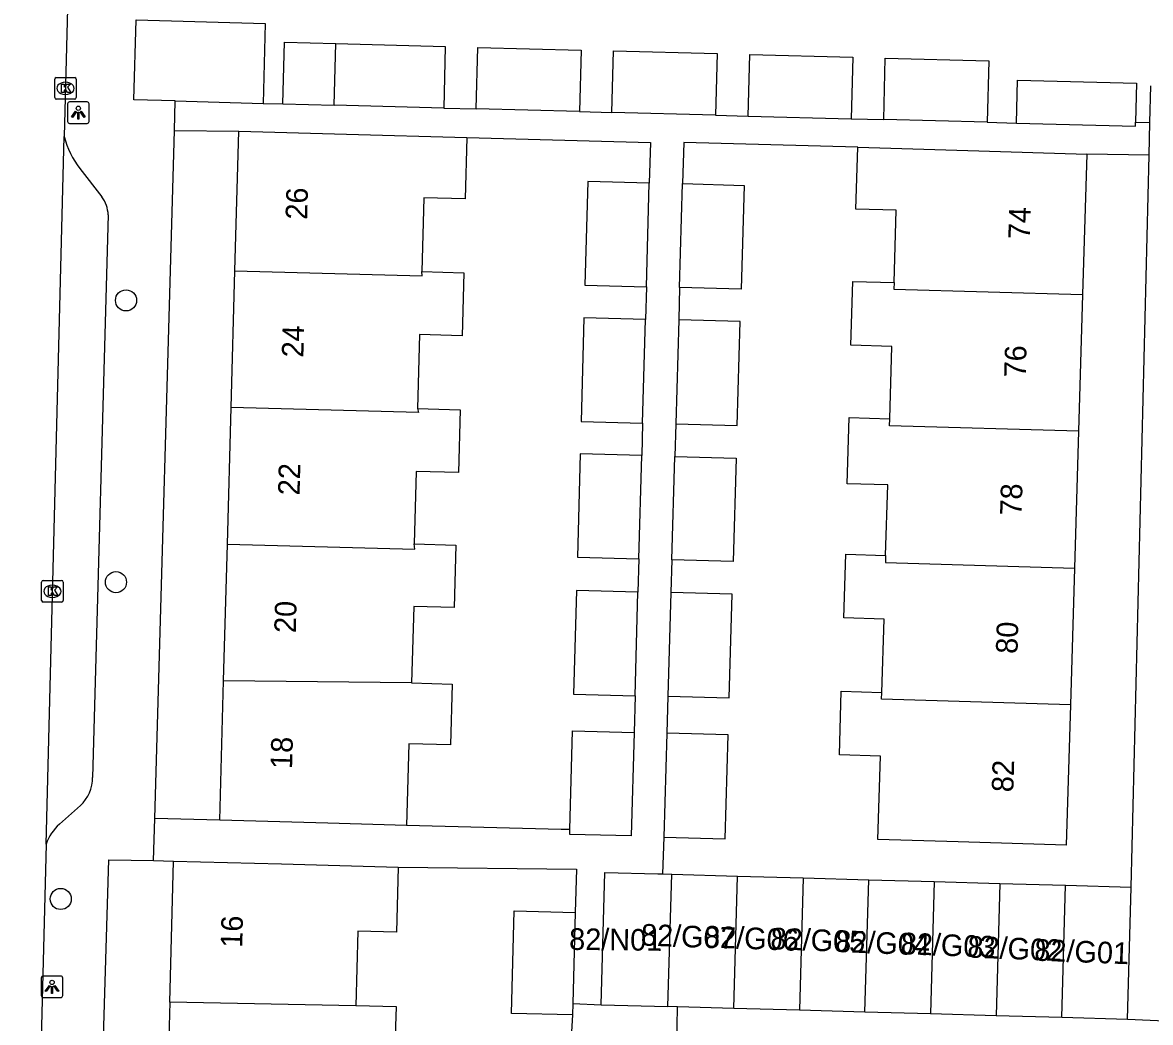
# Model space of a CAD drawing. Extents: x 162082 to 163393, y 388091 to 388632.
# Drawn here: x 162395.1 to 162447.3, y 388250.2 to 388296.5 of the extents above; entities that cross this region are included whole.
import ezdxf

# ---------------------------------------------------------------- set-up
doc = ezdxf.new("R2010")
doc.units = 0
for name, color, linetype in [('IMGEO_Boom', 7, 'Continuous'), ('IMGEO_Kolk', 7, 'Continuous'), ('IMGEO_Lichtpunt', 7, 'Continuous'), ('IMGEO_Pand', 7, 'Continuous'), ('IMGEO_Pand_nummerreeks', 7, 'Continuous'), ('IMGEO_Rijbaan_lokaal_open', 7, 'Continuous'), ('IMGEO_Voetpad_open', 7, 'Continuous')]:
    doc.layers.add(name, color=color, linetype=linetype)

msp = doc.modelspace()

# ---------------------------------------------------------------- linework, layer by layer
at = {"layer": 'IMGEO_Boom'}
for centre in [(162399.883, 388283.598), (162399.416, 388270.555), (162396.86, 388255.892)]:
    msp.add_circle(centre, 0.489, dxfattribs=at)
at = {"layer": 'IMGEO_Kolk'}
for p, q in [((162396.653, 388293.914), (162397.505, 388293.914)), ((162396.578, 388292.988), (162396.578, 388293.84)), ((162397.066, 388293.694), (162397.091, 388293.694)), ((162397.579, 388293.84), (162397.579, 388292.988)), ((162397.505, 388292.914), (162396.653, 388292.914)), ((162397.089, 388293.134), (162397.064, 388293.134)), ((162395.972, 388269.707), (162395.972, 388270.559)), ((162396.047, 388270.633), (162396.899, 388270.633)), ((162396.46, 388270.413), (162396.485, 388270.413)), ((162396.973, 388270.559), (162396.973, 388269.707)), ((162396.483, 388269.853), (162396.458, 388269.853)), ((162396.899, 388269.633), (162396.047, 388269.633))]:
    msp.add_line(p, q, dxfattribs=at)
for points in [[(162396.653, 388293.914), (162397.505, 388293.914)], [(162396.578, 388292.988), (162396.578, 388293.84)], [(162396.899, 388293.614), (162397.022, 388293.614), (162397.022, 388293.463), (162397.152, 388293.614), (162397.316, 388293.614), (162397.17, 388293.463), (162397.323, 388293.214), (162397.171, 388293.214), (162397.086, 388293.378), (162397.022, 388293.311), (162397.022, 388293.214), (162396.899, 388293.214), (162396.899, 388293.614)], [(162397.579, 388293.84), (162397.579, 388292.988)], [(162397.505, 388292.914), (162396.653, 388292.914)], [(162395.972, 388269.707), (162395.972, 388270.559)], [(162396.047, 388270.633), (162396.899, 388270.633)], [(162396.973, 388270.559), (162396.973, 388269.707)], [(162396.293, 388270.333), (162396.416, 388270.333), (162396.416, 388270.182), (162396.546, 388270.333), (162396.71, 388270.333), (162396.564, 388270.182), (162396.717, 388269.933), (162396.565, 388269.933), (162396.48, 388270.097), (162396.416, 388270.03), (162396.416, 388269.933), (162396.293, 388269.933), (162396.293, 388270.333)], [(162396.899, 388269.633), (162396.047, 388269.633)]]:
    msp.add_lwpolyline(points, dxfattribs=at)
for centre, start, end in [((162396.655, 388293.838), 91.552, 178.448), ((162396.655, 388293.838), 91.552, 178.448), ((162397.503, 388293.838), 1.552, 88.448), ((162397.503, 388293.838), 1.552, 88.448), ((162396.655, 388292.99), 181.552, 268.448), ((162396.655, 388292.99), 181.552, 268.448), ((162397.503, 388292.99), 271.552, 358.448), ((162397.503, 388292.99), 271.552, 358.448), ((162396.049, 388270.557), 91.552, 178.448), ((162396.049, 388270.557), 91.552, 178.448), ((162396.897, 388270.557), 1.552, 88.448), ((162396.897, 388270.557), 1.552, 88.448), ((162396.049, 388269.709), 181.552, 268.448), ((162396.049, 388269.709), 181.552, 268.448), ((162396.897, 388269.709), 271.552, 358.448), ((162396.897, 388269.709), 271.552, 358.448)]:
    msp.add_arc(centre, 0.0765, start, end, dxfattribs=at)
for centre, major_axis, ratio, start_param, end_param in [((162397.065, 388293.414), (-0.387, 0.002), 0.722429, 4.712389, 7.853982), ((162397.09, 388293.414), (-0.39, 0.002), 0.717154, 1.570796, 4.712389), ((162396.459, 388270.133), (-0.387, 0.002), 0.722429, 4.712389, 7.853982), ((162396.484, 388270.133), (-0.39, 0.002), 0.717154, 1.570796, 4.712389)]:
    msp.add_ellipse(centre, major_axis=major_axis, ratio=ratio, start_param=start_param, end_param=end_param, dxfattribs=at)
at = {"layer": 'IMGEO_Lichtpunt'}
for p, q in [((162397.174, 388292.692), (162397.174, 388291.885)), ((162397.174, 388292.692), (162397.174, 388291.885)), ((162398.076, 388292.787), (162397.268, 388292.787)), ((162398.076, 388292.787), (162397.268, 388292.787)), ((162398.17, 388291.885), (162398.17, 388292.692)), ((162398.17, 388291.885), (162398.17, 388292.692)), ((162397.268, 388291.791), (162398.076, 388291.791)), ((162397.268, 388291.791), (162398.076, 388291.791)), ((162395.957, 388252.229), (162395.957, 388251.422)), ((162395.957, 388252.229), (162395.957, 388251.422)), ((162396.859, 388252.324), (162396.051, 388252.324)), ((162396.859, 388252.324), (162396.051, 388252.324)), ((162396.953, 388251.422), (162396.953, 388252.229)), ((162396.953, 388251.422), (162396.953, 388252.229)), ((162396.051, 388251.328), (162396.859, 388251.328)), ((162396.051, 388251.328), (162396.859, 388251.328))]:
    msp.add_line(p, q, dxfattribs=at)
for points in [[(162397.548, 388292.356), (162397.587, 388292.328), (162397.399, 388292.066), (162397.361, 388292.093), (162397.548, 388292.356)], [(162397.65, 388292.308), (162397.697, 388292.308), (162397.697, 388291.986), (162397.65, 388291.986), (162397.65, 388292.308)], [(162397.76, 388292.328), (162397.798, 388292.355), (162397.985, 388292.093), (162397.946, 388292.065), (162397.76, 388292.328)], [(162396.331, 388251.893), (162396.37, 388251.865), (162396.182, 388251.603), (162396.144, 388251.63), (162396.331, 388251.893)], [(162396.433, 388251.845), (162396.48, 388251.845), (162396.48, 388251.523), (162396.433, 388251.523), (162396.433, 388251.845)], [(162396.543, 388251.865), (162396.581, 388251.892), (162396.768, 388251.63), (162396.729, 388251.602), (162396.543, 388251.865)]]:
    msp.add_lwpolyline(points, dxfattribs=at)
for centre in [(162397.673, 388292.49), (162396.456, 388252.027)]:
    msp.add_circle(centre, 0.0994, dxfattribs=at)
for centre, start, end in [((162397.268, 388292.692), 90, 180), ((162397.268, 388292.692), 90, 180), ((162398.076, 388292.692), 0, 90), ((162398.076, 388292.692), 0, 90), ((162397.268, 388291.885), 180, 270), ((162397.268, 388291.885), 180, 270), ((162398.076, 388291.885), 270, 0), ((162398.076, 388291.885), 270, 360), ((162396.051, 388252.229), 90, 180), ((162396.051, 388252.229), 90, 180), ((162396.859, 388252.229), 0, 90), ((162396.859, 388252.229), 0, 90), ((162396.051, 388251.422), 180, 270), ((162396.051, 388251.422), 180, 270), ((162396.859, 388251.422), 270, 0), ((162396.859, 388251.422), 270, 360)]:
    msp.add_arc(centre, 0.0946, start, end, dxfattribs=at)
at = {"layer": 'IMGEO_Pand'}
for points in [[(162402.164, 388292.833), (162400.237, 388292.887), (162400.351, 388296.587)], [(162400.351, 388296.587), (162406.327, 388296.42), (162406.231, 388292.72)], [(162407.151, 388292.696), (162407.225, 388295.545), (162409.594, 388295.483)], [(162409.524, 388292.634), (162409.594, 388295.483)], [(162409.594, 388295.483), (162414.668, 388295.351), (162414.594, 388292.502)], [(162416.101, 388292.462), (162416.175, 388295.311), (162420.955, 388295.186), (162420.88, 388292.337)], [(162422.384, 388292.298), (162422.459, 388295.147), (162427.262, 388295.021), (162427.187, 388292.172)], [(162428.694, 388292.133), (162428.769, 388294.982), (162433.546, 388294.857), (162433.472, 388292.008)], [(162434.972, 388291.969), (162435.046, 388294.818), (162439.84, 388294.692), (162439.765, 388291.843)], [(162441.115, 388291.807), (162441.166, 388293.795), (162446.676, 388293.658), (162446.63, 388291.847)], [(162402.164, 388292.833), (162406.231, 388292.72)], [(162407.151, 388292.696), (162409.524, 388292.634)], [(162414.594, 388292.502), (162409.524, 388292.634)], [(162420.88, 388292.337), (162416.101, 388292.462)], [(162427.187, 388292.172), (162422.384, 388292.298)], [(162428.694, 388292.133), (162433.472, 388292.008)], [(162439.765, 388291.843), (162434.972, 388291.969)], [(162441.115, 388291.807), (162446.626, 388291.67), (162446.63, 388291.847)], [(162404.924, 388284.971), (162405.101, 388291.43)], [(162405.101, 388291.43), (162410.1, 388291.292), (162415.664, 388291.139)], [(162415.664, 388291.139), (162415.586, 388288.296), (162413.669, 388288.349), (162413.575, 388284.934)], [(162435.451, 388284.423), (162435.551, 388287.77), (162433.686, 388287.826), (162433.772, 388290.685)], [(162433.772, 388290.685), (162439.38, 388290.517), (162444.377, 388290.368)], [(162444.377, 388290.368), (162444.182, 388283.865)], [(162424.113, 388289.026), (162421.264, 388289.105), (162421.132, 388284.307), (162423.98, 388284.228)], [(162423.98, 388284.228), (162424.113, 388289.026)], [(162425.521, 388284.203), (162425.66, 388289.007)], [(162425.66, 388289.007), (162428.509, 388288.924), (162428.37, 388284.12), (162425.521, 388284.203)], [(162404.75, 388278.644), (162404.924, 388284.971)], [(162404.924, 388284.971), (162413.596, 388284.734), (162413.575, 388284.934)], [(162413.575, 388284.934), (162415.526, 388284.881), (162415.445, 388281.959), (162413.473, 388282.013), (162413.379, 388278.589)], [(162435.25, 388278.117), (162435.35, 388281.468), (162433.453, 388281.525), (162433.542, 388284.48), (162435.451, 388284.423)], [(162435.451, 388284.423), (162435.442, 388284.125), (162444.182, 388283.865)], [(162444.182, 388283.865), (162443.993, 388277.538)], [(162423.939, 388282.714), (162421.09, 388282.793), (162420.957, 388277.997), (162423.806, 388277.918)], [(162423.806, 388277.918), (162423.939, 388282.714)], [(162425.338, 388277.887), (162428.186, 388277.804), (162428.326, 388282.618), (162425.477, 388282.701)], [(162425.477, 388282.701), (162425.338, 388277.887)], [(162404.576, 388272.316), (162404.75, 388278.644)], [(162413.379, 388278.589), (162413.423, 388278.407), (162404.75, 388278.644)], [(162413.379, 388278.589), (162415.353, 388278.535), (162415.273, 388275.632), (162413.321, 388275.685), (162413.228, 388272.326)], [(162435.058, 388271.794), (162435.155, 388275.056), (162433.276, 388275.113), (162433.367, 388278.173), (162435.25, 388278.117)], [(162443.993, 388277.538), (162435.241, 388277.799), (162435.25, 388278.117)], [(162443.993, 388277.538), (162443.804, 388271.21)], [(162423.765, 388276.414), (162420.916, 388276.492), (162420.784, 388271.707), (162423.633, 388271.629)], [(162423.633, 388271.629), (162423.765, 388276.414)], [(162425.155, 388271.587), (162425.294, 388276.377)], [(162425.294, 388276.377), (162428.143, 388276.295), (162428.004, 388271.505), (162425.155, 388271.587)], [(162404.402, 388265.988), (162404.576, 388272.316)], [(162404.576, 388272.316), (162413.25, 388272.079), (162413.228, 388272.326)], [(162413.228, 388272.326), (162415.156, 388272.273), (162415.077, 388269.381), (162413.206, 388269.433), (162413.108, 388265.889)], [(162434.884, 388265.447), (162434.986, 388268.851), (162433.126, 388268.907), (162433.214, 388271.849), (162435.058, 388271.794)], [(162435.058, 388271.794), (162435.048, 388271.471), (162443.804, 388271.21)], [(162443.804, 388271.21), (162443.615, 388264.883)], [(162423.591, 388270.099), (162420.742, 388270.177), (162420.609, 388265.378), (162423.458, 388265.3)], [(162423.458, 388265.3), (162423.591, 388270.099)], [(162424.972, 388265.279), (162427.821, 388265.196), (162427.96, 388269.996), (162425.111, 388270.078)], [(162425.111, 388270.078), (162424.972, 388265.279)], [(162404.225, 388259.534), (162404.402, 388265.988)], [(162413.108, 388265.889), (162404.402, 388265.988)], [(162413.108, 388265.889), (162414.987, 388265.837), (162414.91, 388263.019), (162412.972, 388263.072), (162412.868, 388259.296)], [(162443.615, 388264.883), (162443.42, 388258.38), (162438.423, 388258.53), (162434.7, 388258.641), (162434.816, 388262.503), (162432.918, 388262.56), (162433.006, 388265.503), (162434.884, 388265.447)], [(162443.615, 388264.883), (162434.875, 388265.143), (162434.884, 388265.447)], [(162423.411, 388263.594), (162423.28, 388258.82), (162420.43, 388258.871), (162420.436, 388259.102)], [(162420.436, 388259.102), (162420.562, 388263.672), (162423.411, 388263.594)], [(162424.782, 388258.753), (162427.631, 388258.67), (162427.771, 388263.486), (162424.922, 388263.569)], [(162424.922, 388263.569), (162424.782, 388258.753)], [(162412.868, 388259.296), (162409.224, 388259.396), (162404.225, 388259.534)], [(162401.914, 388251.116), (162402.088, 388257.646)], [(162402.088, 388257.646), (162407.087, 388257.512), (162412.493, 388257.368)], [(162412.493, 388257.368), (162412.412, 388254.355), (162410.616, 388254.403), (162410.524, 388250.951)], [(162421.884, 388250.995), (162422.055, 388257.122), (162424.504, 388257.054), (162424.733, 388257.048)], [(162424.733, 388257.048), (162425.16, 388257.036)], [(162424.974, 388250.909), (162425.16, 388257.036)], [(162425.16, 388257.036), (162428.198, 388256.951)], [(162428.028, 388250.824), (162428.198, 388256.951)], [(162428.198, 388256.951), (162431.237, 388256.867)], [(162431.237, 388256.867), (162431.066, 388250.739)], [(162431.237, 388256.867), (162434.275, 388256.782)], [(162434.104, 388250.654), (162434.275, 388256.782)], [(162434.275, 388256.782), (162437.314, 388256.697)], [(162437.314, 388256.697), (162437.143, 388250.57)], [(162437.314, 388256.697), (162440.352, 388256.612)], [(162440.352, 388256.612), (162440.181, 388250.485)], [(162440.352, 388256.612), (162443.391, 388256.528)], [(162443.22, 388250.401), (162443.391, 388256.528)], [(162443.391, 388256.528), (162446.429, 388256.443)], [(162446.258, 388250.316), (162446.429, 388256.443)], [(162420.557, 388250.522), (162417.737, 388250.597), (162417.864, 388255.34), (162420.684, 388255.264)], [(162420.684, 388255.264), (162420.571, 388251.05)], [(162401.914, 388251.116), (162401.884, 388250), (162401.744, 388244.762)], [(162410.524, 388250.951), (162401.914, 388251.116)], [(162420.571, 388251.05), (162420.557, 388250.522)], [(162410.387, 388244.713), (162410.477, 388248.082), (162412.328, 388248.032), (162412.38, 388250), (162412.404, 388250.901), (162410.524, 388250.951)], [(162421.884, 388250.995), (162424.974, 388250.909)], [(162425.425, 388250.896), (162424.974, 388250.909)], [(162428.028, 388250.824), (162425.425, 388250.896)], [(162431.066, 388250.739), (162428.028, 388250.824)], [(162434.104, 388250.654), (162431.066, 388250.739)], [(162437.143, 388250.57), (162434.104, 388250.654)], [(162440.181, 388250.485), (162437.143, 388250.57)], [(162443.22, 388250.401), (162440.181, 388250.485)], [(162446.258, 388250.316), (162443.22, 388250.401)]]:
    msp.add_lwpolyline(points, dxfattribs=at)
at = {"layer": 'IMGEO_Rijbaan_lokaal_open'}
for points in [[(162397.178, 388297.113), (162397.086, 388293.557), (162397.025, 388291.191)], [(162396.18, 388258.434), (162397.025, 388291.191)], [(162396.18, 388258.434), (162395.962, 388250), (162395.207, 388215.506), (162395.091, 388210.582)], [(162425.283, 388243.683), (162425.407, 388250), (162425.425, 388250.896)], [(162448.003, 388250.23), (162446.258, 388250.316)]]:
    msp.add_lwpolyline(points, dxfattribs=at)
at = {"layer": 'IMGEO_Voetpad_open'}
for points in [[(162447.303, 388291.83), (162447.345, 388293.536)], [(162402.125, 388291.466), (162402.164, 388292.833)], [(162406.231, 388292.72), (162407.151, 388292.696)], [(162414.594, 388292.502), (162416.101, 388292.462)], [(162420.88, 388292.337), (162422.384, 388292.298)], [(162427.187, 388292.172), (162428.694, 388292.133)], [(162433.472, 388292.008), (162434.972, 388291.969)], [(162439.765, 388291.843), (162441.115, 388291.807)], [(162446.63, 388291.847), (162447.303, 388291.83)], [(162447.265, 388290.316), (162447.303, 388291.83)], [(162401.214, 388259.609), (162402.125, 388291.466)], [(162402.125, 388291.466), (162405.101, 388291.43)], [(162415.664, 388291.139), (162424.164, 388290.901), (162424.113, 388289.026)], [(162433.772, 388290.685), (162425.716, 388290.911), (162425.66, 388289.007)], [(162447.265, 388290.316), (162444.377, 388290.368)], [(162446.429, 388256.443), (162447.265, 388290.316)], [(162397.748, 388289.698), (162398.764, 388288.399)], [(162399.06, 388287.556), (162398.333, 388261.522)], [(162423.98, 388284.228), (162423.939, 388282.714)], [(162425.521, 388284.203), (162425.477, 388282.701)], [(162423.806, 388277.918), (162423.765, 388276.414)], [(162425.338, 388277.887), (162425.294, 388276.377)], [(162423.633, 388271.629), (162423.591, 388270.099)], [(162425.155, 388271.587), (162425.111, 388270.078)], [(162423.458, 388265.3), (162423.411, 388263.594)], [(162424.972, 388265.279), (162424.922, 388263.569)], [(162397.778, 388260.212), (162396.803, 388259.358)], [(162401.158, 388257.665), (162401.214, 388259.609)], [(162404.225, 388259.534), (162401.214, 388259.609)], [(162420.436, 388259.102), (162420.029, 388259.112), (162412.868, 388259.296)], [(162424.782, 388258.753), (162424.733, 388257.048)], [(162397.665, 388207.451), (162398.862, 388250), (162399.079, 388257.704), (162401.158, 388257.665)], [(162401.158, 388257.665), (162402.088, 388257.646)], [(162412.493, 388257.368), (162420.746, 388257.264), (162420.684, 388255.264)], [(162420.571, 388251.05), (162421.884, 388250.995)], [(162420.557, 388250.522), (162420.528, 388250), (162420.47, 388248.96)]]:
    msp.add_lwpolyline(points, dxfattribs=at)
for centre, radius, start, end in [((162400.73, 388292.064), 3.806, 193.2529, 218.4252), ((162397.434, 388287.459), 1.629, 3.429, 35.2661), ((162396.476, 388261.536), 1.857, 314.521, 359.5577), ((162398.418, 388257.597), 2.39, 132.5261, 159.4949)]:
    msp.add_arc(centre, radius, start, end, dxfattribs=at)

# ---------------------------------------------------------------- texts
at = {"layer": 'IMGEO_Pand_nummerreeks'}
for s, rotation, p in [('26', 88.4268, (162408.269, 388287.324)), ('74', 88.2864, (162441.738, 388286.418)), ('24', 88.4268, (162408.094, 388280.945)), ('76', 88.2864, (162441.546, 388280.02)), ('22', 88.4268, (162407.919, 388274.562)), ('78', 88.2864, (162441.356, 388273.626)), ('20', 88.4268, (162407.744, 388268.189)), ('80', 88.2864, (162441.164, 388267.228)), ('18', 88.4268, (162407.571, 388261.901)), ('82', 88.2864, (162440.972, 388260.825)), ('16', 88.469, (162405.262, 388253.624)), ('82/G07', 357.7741, (162423.714, 388253.743)), ('82/N01', 359.3697, (162420.4, 388253.537)), ('82/G06', 357.7741, (162426.636, 388253.657)), ('82/G05', 357.7741, (162429.715, 388253.571)), ('82/G04', 357.7741, (162432.709, 388253.442)), ('82/G03', 357.7741, (162435.745, 388253.342)), ('82/G02', 357.7741, (162438.833, 388253.184)), ('82/G01', 357.7741, (162441.932, 388253.04))]:
    msp.add_text(s, height=1, rotation=rotation, dxfattribs=at).set_placement(p)

doc.saveas('drawing.dxf')
